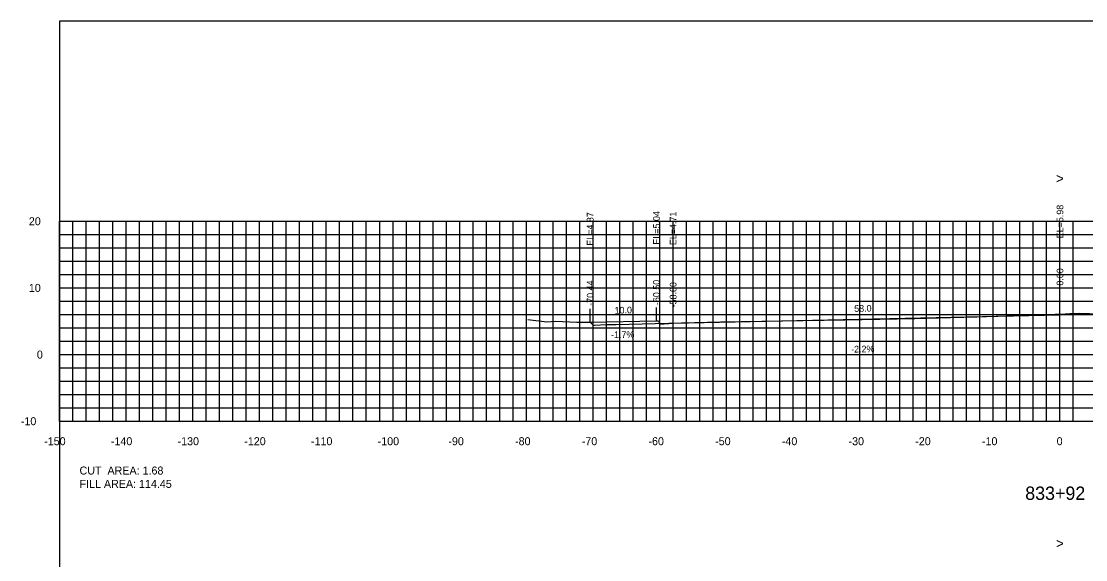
# Model space of a CAD drawing. Extents: x 1797419 to 1809236, y 248759 to 251512.
# Drawn here: x 1807915.3 to 1808074.9, y 250964.1 to 251044.9 of the extents above; entities that cross this region are included whole.
import ezdxf

# ---------------------------------------------------------------- set-up
doc = ezdxf.new("R2010")
doc.units = 0
for name, color, linetype in [('1', 7, 'Continuous'), ('10', 7, 'Continuous'), ('3', 7, 'Continuous'), ('31', 7, 'Continuous'), ('4', 7, 'Continuous'), ('60', 7, 'Continuous'), ('ANNO-TXT', 7, 'Continuous'), ('CL-CNST', 7, 'Continuous'), ('Level 62', 7, 'Continuous'), ('M-ROADS', 7, 'Continuous')]:
    doc.layers.add(name, color=color, linetype=linetype)

msp = doc.modelspace()

# ---------------------------------------------------------------- linework, layer by layer
for p, q in [((1808010.5, 250999.93), (1808010.5, 251001.93)), ((1808071, 251000.87), (1808071, 251002.87)), ((1808000.56, 250999.76), (1808000.56, 251001.76)), ((1808013, 250999.6), (1808013, 251001.6))]:
    msp.add_line(p, q)
msp.add_lwpolyline([(1807921, 250854.89), (1808221, 250854.89), (1808221, 251044.89), (1807921, 251044.89)], close=True)
at = {"layer": '60'}
for p, q in [((1807920.94, 251014.89), (1807921, 251014.89)), ((1807921, 250984.89), (1807921, 251014.89)), ((1807920.94, 251004.89), (1807921, 251004.89)), ((1807920.94, 250994.89), (1807921, 250994.89)), ((1807920.94, 250984.89), (1807921, 250984.89)), ((1807921, 250984.89), (1808221, 250984.89)), ((1807921, 250984.83), (1807921, 250984.89)), ((1807931, 250984.83), (1807931, 250984.89)), ((1807941, 250984.83), (1807941, 250984.89)), ((1807951, 250984.83), (1807951, 250984.89)), ((1807961, 250984.83), (1807961, 250984.89)), ((1807971, 250984.83), (1807971, 250984.89)), ((1807981, 250984.83), (1807981, 250984.89)), ((1807991, 250984.83), (1807991, 250984.89)), ((1808001, 250984.83), (1808001, 250984.89)), ((1808011, 250984.83), (1808011, 250984.89)), ((1808021, 250984.83), (1808021, 250984.89)), ((1808031, 250984.83), (1808031, 250984.89)), ((1808041, 250984.83), (1808041, 250984.89)), ((1808051, 250984.83), (1808051, 250984.89)), ((1808061, 250984.83), (1808061, 250984.89)), ((1808071, 250984.83), (1808071, 250984.89))]:
    msp.add_line(p, q, dxfattribs=at)
at = {"layer": 'CL-CNST'}
msp.add_lwpolyline([(1808000.56, 250999.76), (1808010.5, 250999.93), (1808010.83, 250999.93), (1808011, 250999.43), (1808013, 250999.6), (1808071, 251000.87), (1808129, 251002.15), (1808131, 251001.98), (1808131.17, 251002.48), (1808131.5, 251002.48), (1808133.5, 251002.56), (1808138.5, 251002.66), (1808139.5, 251002.7), (1808146.71, 251000.3)], dxfattribs=at)
at = {"layer": 'Level 62'}
for p, q in [((1807921, 251014.89), (1808221, 251014.89)), ((1807921, 250984.89), (1807921, 251014.89)), ((1807923, 250984.89), (1807923, 251014.89)), ((1807925, 250984.89), (1807925, 251014.89)), ((1807927, 250984.89), (1807927, 251014.89)), ((1807929, 250984.89), (1807929, 251014.89)), ((1807931, 250984.89), (1807931, 251014.89)), ((1807933, 250984.89), (1807933, 251014.89)), ((1807935, 250984.89), (1807935, 251014.89)), ((1807937, 250984.89), (1807937, 251014.89)), ((1807939, 250984.89), (1807939, 251014.89)), ((1807941, 250984.89), (1807941, 251014.89)), ((1807943, 250984.89), (1807943, 251014.89)), ((1807945, 250984.89), (1807945, 251014.89)), ((1807947, 250984.89), (1807947, 251014.89)), ((1807949, 250984.89), (1807949, 251014.89)), ((1807951, 250984.89), (1807951, 251014.89)), ((1807953, 250984.89), (1807953, 251014.89)), ((1807955, 250984.89), (1807955, 251014.89)), ((1807957, 250984.89), (1807957, 251014.89)), ((1807959, 250984.89), (1807959, 251014.89)), ((1807961, 250984.89), (1807961, 251014.89)), ((1807963, 250984.89), (1807963, 251014.89)), ((1807965, 250984.89), (1807965, 251014.89)), ((1807967, 250984.89), (1807967, 251014.89)), ((1807969, 250984.89), (1807969, 251014.89)), ((1807971, 250984.89), (1807971, 251014.89)), ((1807973, 250984.89), (1807973, 251014.89)), ((1807975, 250984.89), (1807975, 251014.89)), ((1807977, 250984.89), (1807977, 251014.89)), ((1807979, 250984.89), (1807979, 251014.89)), ((1807981, 250984.89), (1807981, 251014.89)), ((1807983, 250984.89), (1807983, 251014.89)), ((1807985, 250984.89), (1807985, 251014.89)), ((1807987, 250984.89), (1807987, 251014.89)), ((1807989, 250984.89), (1807989, 251014.89)), ((1807991, 250984.89), (1807991, 251014.89)), ((1807993, 250984.89), (1807993, 251014.89)), ((1807995, 250984.89), (1807995, 251014.89)), ((1807997, 250984.89), (1807997, 251014.89)), ((1807999, 250984.89), (1807999, 251014.89)), ((1808001, 250984.89), (1808001, 251014.89)), ((1808003, 250984.89), (1808003, 251014.89)), ((1808005, 250984.89), (1808005, 251014.89)), ((1808007, 250984.89), (1808007, 251014.89)), ((1808009, 250984.89), (1808009, 251014.89)), ((1808011, 250984.89), (1808011, 251014.89)), ((1808013, 250984.89), (1808013, 251014.89)), ((1808015, 250984.89), (1808015, 251014.89)), ((1808017, 250984.89), (1808017, 251014.89)), ((1808019, 250984.89), (1808019, 251014.89)), ((1808021, 250984.89), (1808021, 251014.89)), ((1808023, 250984.89), (1808023, 251014.89)), ((1808025, 250984.89), (1808025, 251014.89)), ((1808027, 250984.89), (1808027, 251014.89)), ((1808029, 250984.89), (1808029, 251014.89)), ((1808031, 250984.89), (1808031, 251014.89)), ((1808033, 250984.89), (1808033, 251014.89)), ((1808035, 250984.89), (1808035, 251014.89)), ((1808037, 250984.89), (1808037, 251014.89)), ((1808039, 250984.89), (1808039, 251014.89)), ((1808041, 250984.89), (1808041, 251014.89)), ((1808043, 250984.89), (1808043, 251014.89)), ((1808045, 250984.89), (1808045, 251014.89)), ((1808047, 250984.89), (1808047, 251014.89)), ((1808049, 250984.89), (1808049, 251014.89)), ((1808051, 250984.89), (1808051, 251014.89)), ((1808053, 250984.89), (1808053, 251014.89)), ((1808055, 250984.89), (1808055, 251014.89)), ((1808057, 250984.89), (1808057, 251014.89)), ((1808059, 250984.89), (1808059, 251014.89)), ((1808061, 250984.89), (1808061, 251014.89)), ((1808063, 250984.89), (1808063, 251014.89)), ((1808065, 250984.89), (1808065, 251014.89)), ((1808067, 250984.89), (1808067, 251014.89)), ((1808069, 250984.89), (1808069, 251014.89)), ((1808071, 250984.89), (1808071, 251014.89)), ((1808073, 250984.89), (1808073, 251014.89)), ((1807921, 251012.89), (1808221, 251012.89)), ((1807921, 251010.89), (1808221, 251010.89)), ((1807921, 251008.89), (1808221, 251008.89)), ((1807921, 251006.89), (1808221, 251006.89)), ((1807921, 251004.89), (1808221, 251004.89)), ((1807921, 251002.89), (1808221, 251002.89)), ((1807921, 251000.89), (1808221, 251000.89)), ((1807921, 250998.89), (1808221, 250998.89)), ((1807921, 250996.89), (1808221, 250996.89)), ((1807921, 250994.89), (1808221, 250994.89)), ((1807921, 250992.89), (1808221, 250992.89)), ((1807921, 250990.89), (1808221, 250990.89)), ((1807921, 250988.89), (1808221, 250988.89)), ((1807921, 250986.89), (1808221, 250986.89)), ((1807921, 250984.89), (1808221, 250984.89))]:
    msp.add_line(p, q, dxfattribs=at)
at = {"layer": 'M-ROADS'}
msp.add_lwpolyline([(1807991.21, 251000.14), (1807994.05, 250999.8), (1807995.34, 250999.92), (1807998.55, 250999.77), (1808000.49, 250999.76), (1808000.56, 250999.76), (1808000.6, 250999.72), (1808001.06, 250999.27), (1808001.2, 250999.28), (1808002.96, 250999.39), (1808004.46, 250999.42), (1808020.09, 250999.78), (1808029.38, 250999.95), (1808038.73, 251000.09), (1808049.25, 251000.32), (1808054.58, 251000.43), (1808058.6, 251000.54), (1808061.43, 251000.67), (1808071.77, 251001.01), (1808072.49, 251001.03), (1808073.99, 251001.08), (1808083.98, 251000.74)], dxfattribs=at)

# ---------------------------------------------------------------- texts
at = {"layer": '1'}
msp.add_text('833+92', height=2, dxfattribs=at).set_placement((1808065.79, 250973.09))
at = {"layer": '10'}
for s, p in [('-150', (1807918.7, 250981.29)), ('-140', (1807928.7, 250981.29)), ('-130', (1807938.7, 250981.29)), ('-120', (1807948.7, 250981.29)), ('-110', (1807958.7, 250981.29)), ('-100', (1807968.7, 250981.29)), ('-90', (1807979.3, 250981.29)), ('-80', (1807989.3, 250981.29)), ('-70', (1807999.3, 250981.29)), ('-60', (1808009.3, 250981.29)), ('-50', (1808019.3, 250981.29)), ('-40', (1808029.3, 250981.29)), ('-30', (1808039.3, 250981.29)), ('-20', (1808049.3, 250981.29)), ('-10', (1808059.3, 250981.29)), ('0', (1808070.5, 250981.29))]:
    msp.add_text(s, height=1.2, dxfattribs=at).set_placement(p)
at = {"layer": '3'}
for s, p in [('EL=4.87', (1808001.06, 251011.22)), ('EL=5.04', (1808011, 251011.39)), ('EL=4.71', (1808013.5, 251011.31)), ('EL=5.98', (1808071.5, 251012.34)), ('0.00', (1808071.5, 251005.23)), ('-70.44', (1808001.06, 251002.21)), ('-60.50', (1808011, 251002.31)), ('-58.00', (1808013.5, 251001.97))]:
    msp.add_text(s, height=1, rotation=90, dxfattribs=at).set_placement(p)
at = {"layer": '31'}
for s, p in [('20', (1807916.4, 251014.29)), ('10', (1807916.4, 251004.29)), ('0', (1807917.6, 250994.29)), ('-10', (1807915.2, 250984.29))]:
    msp.add_text(s, height=1.2, dxfattribs=at).set_placement(p)
at = {"layer": '4'}
for s, rotation, p in [('10.0', 0.9912, (1808004.23, 251001.03)), ('58.0', 1.2603, (1808040.16, 251001.29)), ('-1.7%', 0.9912, (1808003.7, 250997.35)), ('-2.2%', 1.2603, (1808039.7, 250995.18))]:
    msp.add_text(s, height=1, rotation=rotation, dxfattribs=at).set_placement(p)
at = {"layer": '60'}
for s, height, p in [('>', 1.5, (1808070.39, 251020.57)), ('-', 0.0001, (1807921, 250984.89)), ('>', 1.5, (1808070.39, 250965.82))]:
    msp.add_text(s, height=height, dxfattribs=at).set_placement(p)
at = {"layer": 'ANNO-TXT'}
for s, p in [('CUT  AREA: 1.68', (1807924, 250976.89)), ('FILL AREA: 114.45', (1807924, 250974.89))]:
    msp.add_text(s, height=1.2, dxfattribs=at).set_placement(p)

doc.saveas('drawing.dxf')
